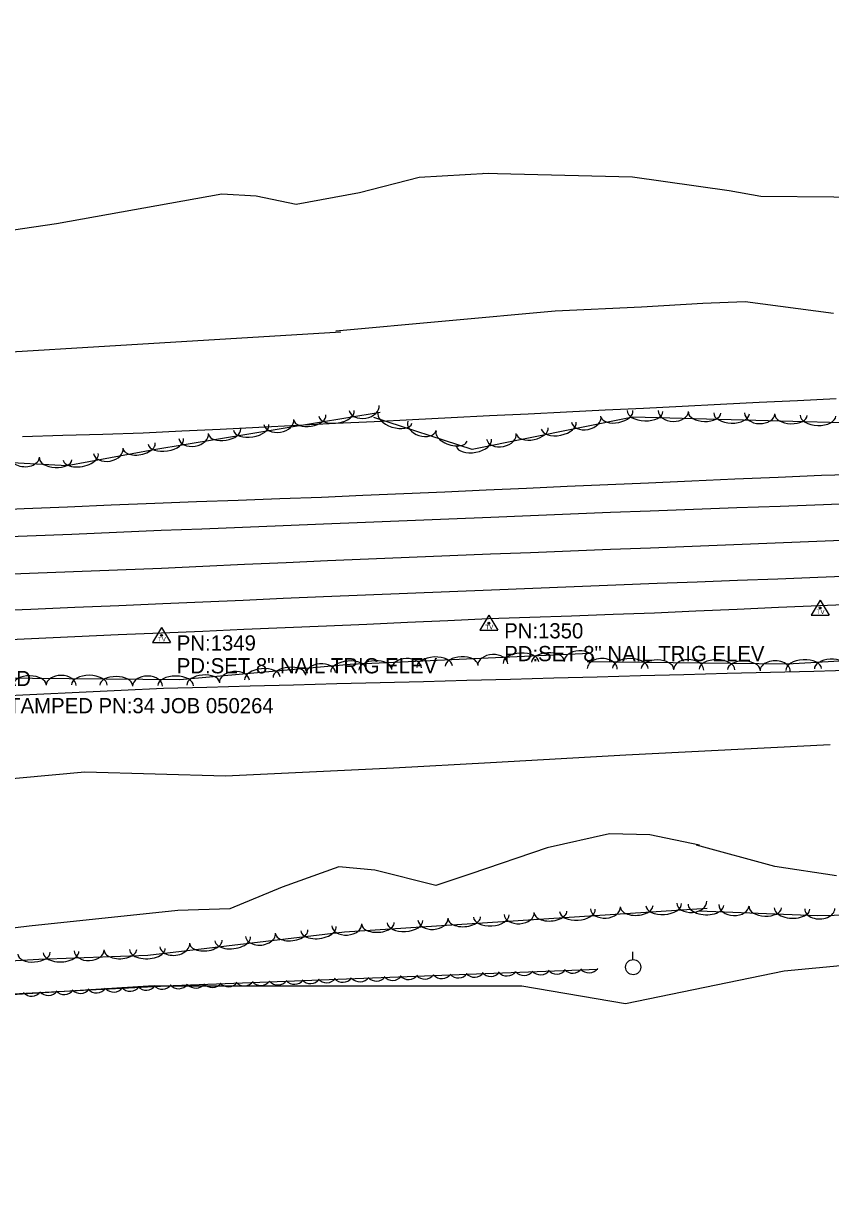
# Model space of a CAD drawing. Extents: x 1441650 to 1491889, y 345904 to 358319.
# Drawn here: x 1484632.3 to 1484897.7, y 345990.1 to 346374.9 of the extents above; entities that cross this region are included whole.
import ezdxf

# ---------------------------------------------------------------- set-up
doc = ezdxf.new("R2010")
doc.units = 0
for name, color, linetype in [('S_EDGE_PAVEMENT', 7, 'Continuous'), ('S_MISC_BOUNDARY', 7, 'Continuous'), ('S_PAVEMENT_CROWN', 7, 'Continuous'), ('S_PRIMARY_CTL_ANNOT', 7, 'Continuous'), ('S_SECONDARY_CTL', 7, 'Continuous'), ('S_SECONDARY_CTL_ANNOT', 7, 'Continuous'), ('S_SHOULDER', 7, 'Continuous'), ('S_SIGN_ANNOT', 7, 'Continuous'), ('S_STREAM', 7, 'Continuous'), ('S_TREE', 7, 'Continuous'), ('S_UTILITY_POLE', 7, 'Continuous')]:
    doc.layers.add(name, color=color, linetype=linetype)

msp = doc.modelspace()

# ---------------------------------------------------------------- linework, layer by layer
at = {"layer": 'S_EDGE_PAVEMENT'}
for points in [[(1484618.81, 346205.82), (1484633.51, 346206.42), (1484648.21, 346207.02), (1484662.91, 346207.62), (1484677.61, 346208.23), (1484690.96, 346208.77), (1484704.31, 346209.31), (1484717.65, 346209.86), (1484731, 346210.4), (1484744.74, 346210.95), (1484758.48, 346211.5), (1484772.23, 346212.04), (1484785.97, 346212.59), (1484799.09, 346213.11), (1484812.21, 346213.63), (1484825.33, 346214.16), (1484838.44, 346214.68), (1484852.69, 346215.19), (1484866.93, 346215.7), (1484881.17, 346216.2), (1484895.41, 346216.71), (1484908.53, 346217.27)], [(1484620.24, 346181.7), (1484634.7, 346182.32), (1484649.16, 346182.93), (1484663.61, 346183.55), (1484678.07, 346184.16), (1484691.29, 346184.74), (1484704.51, 346185.31), (1484717.72, 346185.88), (1484730.94, 346186.46), (1484744.77, 346187), (1484758.59, 346187.54), (1484772.42, 346188.08), (1484786.24, 346188.62), (1484799.85, 346189.17), (1484813.45, 346189.72), (1484827.06, 346190.27), (1484840.67, 346190.82), (1484853.89, 346191.32), (1484867.11, 346191.82), (1484880.33, 346192.32), (1484893.55, 346192.82), (1484907.27, 346193.38)]]:
    msp.add_lwpolyline(points, dxfattribs=at)
at = {"layer": 'S_MISC_BOUNDARY'}
msp.add_lwpolyline([(1483721.08, 346022.38), (1483853.21, 346026.48), (1483940.45, 346020.3), (1483983.09, 346032.12), (1484077.99, 346038.11), (1484186.66, 346035.19), (1484262.72, 346036.1), (1484366.78, 346047.2), (1484474.11, 346049.09), (1484505.74, 346047.5), (1484537.7, 346043.76), (1484581.71, 346052.58), (1484673.46, 346058.39), (1484796.14, 346058.47), (1484830.32, 346052.63), (1484882.43, 346063.4), (1484953.01, 346070.02), (1484972.52, 346067.91), (1484992.4, 346062.05), (1485010.82, 346047.37), (1485024.91, 346027.7), (1485037.87, 346004.94), (1485049.52, 345990.09)], dxfattribs=at)
at = {"layer": 'S_PAVEMENT_CROWN'}
msp.add_lwpolyline([(1484619.8, 346193.55), (1484634.26, 346194.11), (1484648.72, 346194.67), (1484663.19, 346195.23), (1484677.65, 346195.79), (1484691.31, 346196.42), (1484704.98, 346197.05), (1484718.64, 346197.68), (1484732.31, 346198.31), (1484745.71, 346198.85), (1484759.11, 346199.39), (1484772.52, 346199.93), (1484785.92, 346200.47), (1484799.07, 346200.98), (1484812.22, 346201.48), (1484825.36, 346201.99), (1484838.51, 346202.5), (1484852.2, 346203.04), (1484865.88, 346203.58), (1484879.56, 346204.12), (1484893.25, 346204.66), (1484907.03, 346205.21)], dxfattribs=at)
at = {"layer": 'S_SECONDARY_CTL'}
for p, q in [((1484894.33, 346185.3), (1484891.32, 346180.34)), ((1484894.33, 346185.3), (1484897.28, 346180.34)), ((1484785.38, 346180.3), (1484782.37, 346175.35)), ((1484785.38, 346180.3), (1484788.33, 346175.35)), ((1484891.32, 346180.34), (1484897.28, 346180.34)), ((1484677.71, 346176.3), (1484674.7, 346171.34)), ((1484677.71, 346176.3), (1484680.66, 346171.34)), ((1484782.37, 346175.35), (1484788.33, 346175.35)), ((1484674.7, 346171.34), (1484680.66, 346171.34))]:
    msp.add_line(p, q, dxfattribs=at)
for centre, radius in [((1484894.33, 346182.69), 0.311), ((1484894.33, 346182.69), 0.183), ((1484894.33, 346182.69), 0.103), ((1484785.38, 346177.69), 0.311), ((1484785.38, 346177.69), 0.183), ((1484785.38, 346177.69), 0.103), ((1484677.71, 346173.69), 0.311), ((1484677.71, 346173.69), 0.183), ((1484677.71, 346173.69), 0.103)]:
    msp.add_circle(centre, radius, dxfattribs=at)
at = {"layer": 'S_SHOULDER'}
for points in [[(1484618.21, 346214.78), (1484632.52, 346215.38), (1484646.82, 346215.98), (1484661.13, 346216.57), (1484675.44, 346217.17), (1484689.16, 346217.67), (1484702.88, 346218.17), (1484716.61, 346218.68), (1484730.33, 346219.18), (1484743.85, 346219.76), (1484757.37, 346220.35), (1484770.89, 346220.94), (1484784.42, 346221.52), (1484797.77, 346222.11), (1484811.13, 346222.7), (1484824.49, 346223.29), (1484837.85, 346223.88), (1484852.07, 346224.5), (1484866.29, 346225.13), (1484880.51, 346225.75), (1484894.73, 346226.38), (1484907.86, 346226.71)], [(1484620.61, 346172.04), (1484634.89, 346172.67), (1484649.17, 346173.29), (1484663.44, 346173.92), (1484677.72, 346174.54), (1484691.26, 346175.11), (1484704.81, 346175.67), (1484718.36, 346176.24), (1484731.9, 346176.8), (1484745.22, 346177.4), (1484758.55, 346178), (1484771.87, 346178.6), (1484785.2, 346179.2), (1484798.86, 346179.67), (1484812.53, 346180.15), (1484826.19, 346180.63), (1484839.86, 346181.11), (1484853.42, 346181.71), (1484866.99, 346182.31), (1484880.55, 346182.91), (1484894.11, 346183.51), (1484910.11, 346184.18)]]:
    msp.add_lwpolyline(points, dxfattribs=at)
at = {"layer": 'S_STREAM'}
for points in [[(1484783.64, 346325.71), (1484832.54, 346324.48), (1484864.34, 346319.97), (1484874.75, 346318.14), (1484898.84, 346317.96), (1484935.29, 346316.19), (1484950.65, 346317.01), (1484984.15, 346319.08), (1484995.87, 346321.44), (1485009.32, 346326.31), (1485021.1, 346331.2), (1485028.98, 346334.47), (1485040.54, 346337.65), (1485055.37, 346336.18), (1485070.97, 346334.67), (1485081.49, 346335.41), (1485094.82, 346339.94), (1485120.61, 346347.49), (1485146.12, 346355.59), (1485160.19, 346359.23), (1485164.83, 346362.13), (1485164.04, 346374.95)], [(1484736.64, 346273.45), (1484548.51, 346261.98), (1484465.85, 346261.8), (1484380.05, 346259.33), (1484368.32, 346262.9), (1484358.82, 346271.48), (1484352.8, 346280.88), (1484353.36, 346287.93), (1484354.59, 346293.07), (1484362.16, 346299.98), (1484408.16, 346298.65), (1484446.66, 346293.96), (1484492.84, 346293.98), (1484536.28, 346295.44), (1484582.03, 346300.11), (1484643.17, 346309.19), (1484697.57, 346318.86), (1484708.85, 346318.29), (1484721.97, 346315.48), (1484742.8, 346319.39), (1484762.43, 346324.43), (1484785.09, 346325.69)], [(1484898.69, 346279.55), (1484869.64, 346283.33), (1484855.7, 346282.85), (1484835.54, 346281.63), (1484807.14, 346280.34), (1484735.05, 346273.78)], [(1483697.68, 346087.58), (1483841.6, 346095.1), (1483903.92, 346093.18), (1483946.29, 346092.43), (1484022.07, 346098.18), (1484062.83, 346104.23), (1484164.41, 346105.73), (1484235.47, 346110.69), (1484287.15, 346109.41), (1484363.24, 346113.23), (1484448.92, 346118.18), (1484539.22, 346122), (1484597.4, 346123.74), (1484652.52, 346128.83), (1484698.78, 346127.44), (1484754.01, 346130.07), (1484785.88, 346131.91), (1484830.37, 346134.37), (1484897.63, 346137.76)], [(1484854.62, 346104.63), (1484838.31, 346108.12), (1484824.97, 346108.36), (1484804.48, 346103.85), (1484779.46, 346095.27), (1484767.94, 346091.41), (1484747.83, 346096.47), (1484736.02, 346097.6), (1484717.37, 346090.82), (1484700.21, 346083.72), (1484683.08, 346083.22), (1484634.17, 346078.05), (1484580.85, 346071.59), (1484562.61, 346070.08), (1484536.77, 346075.16), (1484512.54, 346076.5), (1484437.48, 346075.09), (1484414.62, 346076.78), (1484362.52, 346077.48), (1484317.29, 346073.13)], [(1484899.69, 346094.65), (1484879.37, 346097.65), (1484853.64, 346104.67)]]:
    msp.add_lwpolyline(points, dxfattribs=at)
at = {"layer": 'S_TREE'}
for points in [[(1485186.08, 346232.29), (1485185.11, 346256.78), (1485186.62, 346277.53), (1485177.66, 346299.04), (1485157.04, 346309.97), (1485134.39, 346308.92), (1485125.78, 346305.29), (1485117.6, 346293.34), (1485102.11, 346273.08), (1485086.23, 346253.06), (1485080.3, 346250), (1485016.29, 346250.68), (1484913.59, 346243.29), (1484832.68, 346245.44), (1484779.82, 346234.76), (1484747.54, 346245.3)], [(1484631.97, 346239.1), (1484645.21, 346239.5), (1484658.44, 346239.89), (1484671.67, 346240.29), (1484684.33, 346240.91), (1484696.99, 346241.54), (1484709.64, 346242.17), (1484722.3, 346242.8), (1484734.96, 346243.43), (1484747.62, 346244.06), (1484760.28, 346244.69), (1484772.94, 346245.32), (1484785.59, 346245.95), (1484798.25, 346246.58), (1484810.91, 346247.21), (1484823.57, 346247.84), (1484836.23, 346248.46), (1484848.89, 346249.09), (1484861.54, 346249.72), (1484874.2, 346250.35), (1484886.86, 346250.98), (1484899.52, 346251.61)], [(1484631.97, 346239.1), (1484645.21, 346239.5), (1484658.44, 346239.89), (1484671.67, 346240.29), (1484684.33, 346240.91), (1484696.98, 346241.54), (1484709.64, 346242.17), (1484722.3, 346242.8), (1484734.96, 346243.43), (1484747.62, 346244.06), (1484760.28, 346244.69), (1484772.93, 346245.32), (1484785.59, 346245.95), (1484798.25, 346246.58), (1484810.91, 346247.21), (1484823.57, 346247.84), (1484836.23, 346248.46), (1484848.88, 346249.09), (1484861.54, 346249.72), (1484874.2, 346250.35), (1484886.86, 346250.98), (1484899.52, 346251.61)], [(1484749.61, 346246.95), (1484675.17, 346234.72), (1484646.61, 346229.42), (1484598.08, 346232.05), (1484549.89, 346232.34), (1484498.45, 346232.94), (1484448.55, 346222.09), (1484417.48, 346223.64), (1484359.08, 346233.81), (1484324.87, 346226.41), (1484291.6, 346218.7), (1484261.18, 346221.14), (1484210.85, 346224.61), (1484167.79, 346220.03), (1484126.83, 346212), (1484095.67, 346212.54), (1484049.55, 346214.15), (1484010.96, 346214.38), (1483977.41, 346209.58), (1483935.1, 346205.91), (1483892.8, 346204.51), (1483853.25, 346208.59), (1483808.67, 346211.27), (1483712.13, 346196.86)], [(1484817.72, 346165.12), (1484883.58, 346164.29), (1484938.94, 346167.52), (1484985.66, 346171.69), (1485016.63, 346180.8), (1485074.5, 346174.92), (1485094.24, 346169.48), (1485125.31, 346174.16), (1485148.26, 346180.38), (1485177.38, 346182.37), (1485199.53, 346168.5), (1485206.74, 346155.77)], [(1483761.33, 346118.88), (1483880.69, 346124.7), (1484004.14, 346128.1), (1484102.83, 346133.17), (1484154.66, 346140.46), (1484179.53, 346134.51), (1484202.92, 346140.52), (1484301.74, 346144.77), (1484404.81, 346145.58), (1484446.41, 346148.48), (1484522.77, 346153.47), (1484622.93, 346159.73), (1484683.76, 346159.21), (1484739.77, 346164.23), (1484818.53, 346167.83)], [(1484622.85, 346153.73), (1484636.71, 346154.37), (1484650.58, 346155.01), (1484664.44, 346155.66), (1484678.3, 346156.3), (1484692.57, 346156.67), (1484706.83, 346157.05), (1484721.09, 346157.43), (1484735.36, 346157.81), (1484749.62, 346158.18), (1484763.88, 346158.56), (1484778.14, 346158.94), (1484792.41, 346159.31), (1484806.67, 346159.69), (1484820.93, 346160.07), (1484835.19, 346160.44), (1484849.46, 346160.82), (1484863.72, 346161.2), (1484877.98, 346161.58), (1484892.24, 346161.95), (1484906.51, 346162.33)], [(1484622.85, 346153.73), (1484636.71, 346154.37), (1484650.58, 346155.01), (1484664.44, 346155.66), (1484678.31, 346156.3), (1484692.57, 346156.67), (1484706.83, 346157.05), (1484721.09, 346157.43), (1484735.36, 346157.81), (1484749.62, 346158.18), (1484763.88, 346158.56), (1484778.14, 346158.94), (1484792.41, 346159.31), (1484806.67, 346159.69), (1484820.93, 346160.07), (1484835.2, 346160.44), (1484849.46, 346160.82), (1484863.72, 346161.2), (1484877.98, 346161.58), (1484892.25, 346161.95), (1484906.51, 346162.33)], [(1485222.11, 346097.83), (1485184.05, 346095.64), (1485154.25, 346087.77), (1485132.41, 346091.54), (1485100.11, 346092.93), (1485073.85, 346085.87), (1485034.15, 346087.27), (1484979.54, 346086.89), (1484931.71, 346082.16), (1484893.41, 346081.41), (1484854.35, 346083.01)], [(1484857.17, 346083.9), (1484737.9, 346076.08), (1484673.14, 346068.42), (1484637.32, 346067.12), (1484586.4, 346064.1), (1484524.52, 346062.56), (1484473.16, 346062.24), (1484376.52, 346056.75), (1484298.99, 346057.14), (1484213.57, 346049.05), (1484172.45, 346048.06), (1484122.71, 346048.18), (1484064.4, 346053.4), (1484012.02, 346048.38), (1483971.85, 346041.47), (1483938.55, 346039.52), (1483923.3, 346060.26), (1483876.07, 346062.72), (1483833.89, 346061.94), (1483801.85, 346062.14), (1483786.92, 346051.43), (1483776.06, 346038.21), (1483703.77, 346028.55)], [(1484821.17, 346063.81), (1484681.53, 346058.39), (1484531.89, 346050.69), (1484470.59, 346052.18), (1484376.73, 346048.7), (1484331.98, 346045.42), (1484255.68, 346038.14), (1484229.95, 346035.5), (1484142.88, 346041.77), (1484092.96, 346039.58), (1484027.48, 346036.74), (1483930.08, 346025.5), (1483910.59, 346024.17), (1483838.95, 346029.66), (1483789.13, 346027.31), (1483709.24, 346023.99), (1483650.78, 346017.28), (1483587.1, 346020.39)]]:
    msp.add_lwpolyline(points, dxfattribs=at)
for centre, major_axis, ratio, start_param, end_param in [((1484744.34, 346248.49), (4.89, 0.8), 0.684278, 3.141593, 6.283185), ((1484716.28, 346243.88), (4.89, 0.8), 0.684278, 3.141593, 6.283185), ((1484726.49, 346245.3), (5.28, 0.87), 0.539885, 3.141593, 6.283185), ((1484735.24, 346246.73), (5.79, 0.95), 0.549251, 3.141593, 6.283185), ((1484754.48, 346245.26), (5.58, -1.82), 0.549996, 3.141751, 6.283343), ((1484817.35, 346244.77), (4.86, 0.98), 0.685274, 3.141595, 6.283187), ((1484827.5, 346246.55), (5.24, 1.06), 0.540671, 3.141594, 6.283186), ((1484836.74, 346247.45), (5.87, -0.16), 0.550017, 3.141593, 6.283185), ((1484846.01, 346247.46), (4.95, -0.13), 0.685233, 3.141593, 6.283185), ((1484856.3, 346246.93), (5.34, -0.14), 0.540638, 3.141593, 6.283185), ((1484865.16, 346246.7), (5.87, -0.16), 0.550017, 3.141593, 6.283185), ((1484874.42, 346246.71), (4.95, -0.13), 0.685233, 3.141593, 6.283185), ((1484884.72, 346246.18), (5.34, -0.14), 0.540638, 3.141593, 6.283185), ((1484893.58, 346245.94), (5.87, -0.16), 0.550017, 3.141593, 6.283185), ((1484698.44, 346240.69), (5.28, 0.87), 0.539885, 3.141593, 6.283185), ((1484707.19, 346242.13), (5.79, 0.95), 0.549251, 3.141593, 6.283185), ((1484763.37, 346242.64), (4.71, -1.54), 0.685206, 3.141852, 6.283444), ((1484773.08, 346239.19), (5.08, -1.66), 0.540617, 3.141746, 6.283339), ((1484799.63, 346240.92), (5.24, 1.06), 0.540671, 3.141594, 6.283186), ((1484808.33, 346242.68), (5.75, 1.16), 0.550051, 3.141594, 6.283186), ((1484670.36, 346235.98), (5.26, 0.97), 0.539988, 3.142398, 6.283991), ((1484679.14, 346237.52), (5.79, 0.95), 0.549251, 3.141593, 6.283185), ((1484688.23, 346239.28), (4.89, 0.8), 0.684278, 3.141593, 6.283185), ((1484780.46, 346237.05), (5.75, 1.16), 0.550051, 3.141594, 6.283186), ((1484789.48, 346239.14), (4.86, 0.98), 0.685274, 3.141595, 6.283187), ((1484651.13, 346232.41), (5.77, 1.07), 0.549356, 3.142424, 6.284017), ((1484660.18, 346234.36), (4.87, 0.9), 0.684409, 3.142953, 6.284545), ((1484632.58, 346232.56), (4.95, -0.27), 0.684291, 3.141878, 6.283471), ((1484642.86, 346231.74), (5.34, -0.29), 0.539895, 3.141762, 6.283354), ((1484795.89, 346164.72), (-5.86, -0.27), 0.538307, 3.141593, 6.283185), ((1484804.75, 346165.12), (-5.34, -0.24), 0.529127, 3.141593, 6.283185), ((1484815.05, 346165.33), (-4.95, -0.23), 0.670644, 3.141593, 6.283185), ((1484729.99, 346161.02), (-4.94, -0.44), 0.670676, 3.141593, 6.283185), ((1484739.19, 346162.1), (-5.84, -0.52), 0.538333, 3.141593, 6.283185), ((1484747.95, 346162.53), (-5.34, -0.24), 0.529127, 3.141593, 6.283185), ((1484758.26, 346162.74), (-4.95, -0.23), 0.670644, 3.141593, 6.283185), ((1484767.49, 346163.42), (-5.86, -0.27), 0.538307, 3.141593, 6.283185), ((1484776.35, 346163.82), (-5.34, -0.24), 0.529127, 3.141593, 6.283185), ((1484786.65, 346164.04), (-4.95, -0.23), 0.670644, 3.141593, 6.283185), ((1484822.64, 346162.68), (-4.95, 0.06), 0.684175, 3.141761, 6.283354), ((1484831.9, 346162.82), (-5.87, 0.07), 0.549168, 3.141696, 6.283288), ((1484840.77, 346162.71), (-5.35, 0.07), 0.539803, 3.141693, 6.283285), ((1484851.07, 346162.32), (-4.95, 0.06), 0.684175, 3.141761, 6.283354), ((1484860.33, 346162.46), (-5.87, 0.07), 0.549168, 3.141696, 6.283288), ((1484869.19, 346162.35), (-5.35, 0.07), 0.539803, 3.141693, 6.283285), ((1484879.49, 346161.96), (-4.95, 0.06), 0.684175, 3.141761, 6.283354), ((1484888.89, 346162.47), (-5.86, -0.34), 0.54915, 3.141593, 6.283185), ((1484897.75, 346162.99), (-5.34, -0.31), 0.539786, 3.141593, 6.283185), ((1484634.36, 346157.55), (-5.35, 0.04), 0.529207, 3.139433, 6.281025), ((1484644.66, 346157.21), (-4.95, 0.03), 0.670742, 3.13801, 6.279602), ((1484653.92, 346157.39), (-5.87, 0.04), 0.538388, 3.139365, 6.280957), ((1484662.79, 346157.31), (-5.35, 0.04), 0.529207, 3.139433, 6.281025), ((1484673.09, 346156.97), (-4.95, 0.03), 0.670742, 3.13801, 6.279602), ((1484682.35, 346157.14), (-5.87, 0.04), 0.538388, 3.139365, 6.280957), ((1484691.39, 346157.81), (-5.32, -0.48), 0.529153, 3.141593, 6.283185), ((1484701.68, 346158.47), (-4.94, -0.44), 0.670676, 3.141593, 6.283185), ((1484710.87, 346159.56), (-5.84, -0.52), 0.538333, 3.141593, 6.283185), ((1484719.71, 346160.35), (-5.32, -0.48), 0.529153, 3.141593, 6.283185), ((1484805.63, 346082.64), (5.33, 0.35), 0.540642, 3.141574, 6.283167), ((1484814.48, 346083.22), (5.86, 0.38), 0.550022, 3.141574, 6.283166), ((1484823.7, 346084.09), (4.94, 0.32), 0.685239, 3.141562, 6.283154), ((1484834, 346084.5), (5.33, 0.35), 0.540642, 3.141574, 6.283167), ((1484842.85, 346085.09), (5.86, 0.38), 0.550022, 3.141574, 6.283166), ((1484852.07, 346085.95), (4.94, 0.32), 0.685239, 3.141562, 6.283154), ((1484856.73, 346085.04), (5.85, -0.23), 0.55052, 3.138414, 6.280007), ((1484865.97, 346084.92), (4.94, -0.19), 0.685854, 3.136382, 6.277974), ((1484876.23, 346084.24), (5.33, -0.21), 0.541132, 3.138514, 6.280106), ((1484885.07, 346083.87), (5.85, -0.23), 0.55052, 3.138414, 6.280007), ((1484894.16, 346083.8), (4.95, 0.1), 0.684163, 3.141577, 6.28317), ((1484748.9, 346078.92), (5.33, 0.35), 0.540642, 3.141574, 6.283167), ((1484757.75, 346079.5), (5.86, 0.38), 0.550022, 3.141574, 6.283166), ((1484766.97, 346080.37), (4.94, 0.32), 0.685239, 3.141562, 6.283154), ((1484777.26, 346080.78), (5.33, 0.35), 0.540642, 3.141574, 6.283167), ((1484786.11, 346081.36), (5.86, 0.38), 0.550022, 3.141574, 6.283166), ((1484795.33, 346082.23), (4.94, 0.32), 0.685239, 3.141562, 6.283154), ((1484710.25, 346075.21), (4.92, 0.58), 0.685489, 3.141061, 6.282654), ((1484720.51, 346076.16), (5.31, 0.63), 0.54084, 3.141278, 6.282871), ((1484729.31, 346077.2), (5.83, 0.69), 0.550223, 3.141268, 6.282861), ((1484738.6, 346078.51), (4.94, 0.32), 0.685239, 3.141562, 6.283154), ((1484682.03, 346071.87), (4.92, 0.58), 0.685489, 3.141061, 6.282654), ((1484692.29, 346072.82), (5.31, 0.63), 0.54084, 3.141278, 6.282871), ((1484701.09, 346073.86), (5.83, 0.69), 0.550223, 3.141268, 6.282861), ((1484635.73, 346069.15), (5.34, 0.32), 0.540713, 3.141413, 6.283005), ((1484644.64, 346069.51), (5.86, 0.21), 0.550104, 3.141399, 6.282992), ((1484653.88, 346070.11), (4.95, 0.18), 0.685341, 3.141276, 6.282868), ((1484664.18, 346070.22), (5.34, 0.19), 0.540723, 3.141405, 6.282998), ((1484673.04, 346070.54), (5.86, 0.21), 0.550104, 3.141399, 6.282992), ((1484807.64, 346065.94), (2.47, 2.68), 0.999974, 3.039096, 4.812297), ((1484812.92, 346066.22), (2.47, 2.68), 0.999974, 3.039096, 4.812297), ((1484818.25, 346066.36), (2.47, 2.68), 0.999974, 3.039096, 4.812297), ((1484704.96, 346062.04), (2.47, 2.68), 0.999974, 3.039096, 4.812297), ((1484710.3, 346062.17), (2.47, 2.68), 0.999974, 3.039096, 4.812297), ((1484715.94, 346062.35), (2.47, 2.68), 0.999974, 3.039096, 4.812297), ((1484721.38, 346062.56), (2.47, 2.68), 0.999974, 3.039096, 4.812297), ((1484726.68, 346062.8), (2.47, 2.68), 0.999974, 3.039096, 4.812297), ((1484731.95, 346063.08), (2.47, 2.68), 0.999974, 3.039096, 4.812297), ((1484737.28, 346063.22), (2.47, 2.68), 0.999974, 3.039096, 4.812297), ((1484742.93, 346063.4), (2.47, 2.68), 0.999974, 3.039096, 4.812297), ((1484748.37, 346063.61), (2.47, 2.68), 0.999974, 3.039096, 4.812297), ((1484753.66, 346063.85), (2.47, 2.68), 0.999974, 3.039096, 4.812297), ((1484758.94, 346064.13), (2.47, 2.68), 0.999974, 3.039096, 4.812297), ((1484764.27, 346064.26), (2.47, 2.68), 0.999974, 3.039096, 4.812297), ((1484769.92, 346064.45), (2.47, 2.68), 0.999974, 3.039096, 4.812297), ((1484775.35, 346064.66), (2.47, 2.68), 0.999974, 3.039096, 4.812297), ((1484780.65, 346064.9), (2.47, 2.68), 0.999974, 3.039096, 4.812297), ((1484785.93, 346065.17), (2.47, 2.68), 0.999974, 3.039096, 4.812297), ((1484791.26, 346065.31), (2.47, 2.68), 0.999974, 3.039096, 4.812297), ((1484796.9, 346065.49), (2.47, 2.68), 0.999974, 3.039096, 4.812297), ((1484802.34, 346065.7), (2.47, 2.68), 0.999974, 3.039096, 4.812297), ((1484634.97, 346058.63), (3, -2.07), 0.99998, 4.481107, 6.254308), ((1484640.4, 346058.9), (3, -2.07), 0.99998, 4.481107, 6.254308), ((1484645.7, 346059.21), (3, -2.07), 0.99998, 4.481107, 6.254308), ((1484650.97, 346059.56), (3, -2.07), 0.99998, 4.481107, 6.254308), ((1484656.3, 346059.76), (3, -2.07), 0.99998, 4.481107, 6.254308), ((1484661.94, 346060.01), (3, -2.07), 0.99998, 4.481107, 6.254308), ((1484667.38, 346060.29), (3, -2.07), 0.99998, 4.481107, 6.254308), ((1484672.67, 346060.6), (3, -2.07), 0.99998, 4.481107, 6.254308), ((1484677.94, 346060.94), (3, -2.07), 0.99998, 4.481107, 6.254308), ((1484683.31, 346061.12), (2.47, 2.68), 0.999974, 3.039096, 4.812297), ((1484688.95, 346061.31), (2.47, 2.68), 0.999974, 3.039096, 4.812297), ((1484694.39, 346061.52), (2.47, 2.68), 0.999974, 3.039096, 4.812297), ((1484699.69, 346061.76), (2.47, 2.68), 0.999974, 3.039096, 4.812297)]:
    msp.add_ellipse(centre, major_axis=major_axis, ratio=ratio, start_param=start_param, end_param=end_param, dxfattribs=at)
at = {"layer": 'S_UTILITY_POLE'}
msp.add_line((1484832.67, 346067.09), (1484832.67, 346069.57), dxfattribs=at)
msp.add_circle((1484832.82, 346064.57), 2.5, dxfattribs=at)

# ---------------------------------------------------------------- texts
at = {"layer": 'S_PRIMARY_CTL_ANNOT'}
msp.add_text('PD:STD AHTD MON.STAMPED PN:34 JOB 050264', height=5, dxfattribs=at).set_placement((1484558.91, 346148.07))
at = {"layer": 'S_SECONDARY_CTL'}
for p in [(1484893.13, 346180.68), (1484784.18, 346175.68), (1484676.5, 346171.68)]:
    msp.add_text('TV', height=1.5, rotation=360, dxfattribs=at).set_placement(p)
at = {"layer": 'S_SECONDARY_CTL_ANNOT'}
for s, p in [('PN:1350', (1484790.38, 346172.69)), ('PN:1349', (1484682.71, 346168.69)), ('PD:SET 8" NAIL TRIG ELEV', (1484790.38, 346165.19)), ('PD:SET 8" NAIL TRIG ELEV', (1484682.71, 346161.19))]:
    msp.add_text(s, height=5, dxfattribs=at).set_placement(p)
at = {"layer": 'S_SIGN_ANNOT'}
msp.add_text('BRIDGE ICES BEFORE ROAD', height=5, dxfattribs=at).set_placement((1484541.12, 346157))

doc.saveas('drawing.dxf')
